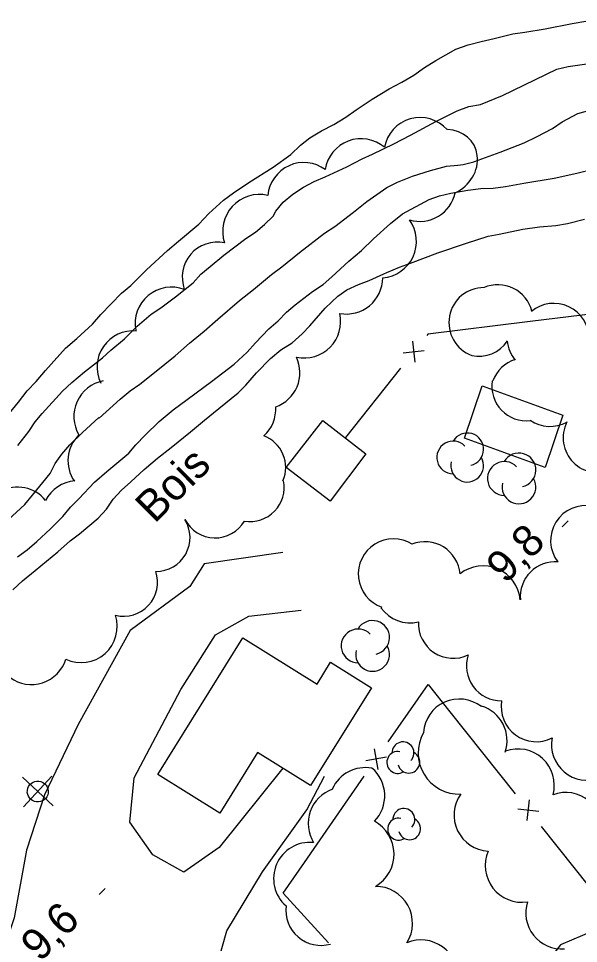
# Model space of a CAD drawing. Extents: x 381879 to 384696, y 5564785 to 5567594.
# Drawn here: x 383058 to 383111.4, y 5565975 to 5566063.2 of the extents above; entities that cross this region are included whole.
import ezdxf

# ---------------------------------------------------------------- set-up
doc = ezdxf.new("R2010")
doc.units = 0
for name, color, linetype in [('Niveau 19', 7, 'Continuous'), ('Niveau 2', 7, 'Continuous'), ('Niveau 22', 7, 'Continuous'), ('Niveau 3', 7, 'Continuous'), ('Niveau 31', 7, 'Continuous'), ('Niveau 36', 7, 'Continuous'), ('Niveau 37', 7, 'Continuous'), ('Niveau 4', 7, 'Continuous'), ('Niveau 44', 7, 'Continuous')]:
    doc.layers.add(name, color=color, linetype=linetype)

msp = doc.modelspace()

# ---------------------------------------------------------------- linework, layer by layer
at = {"layer": 'Niveau 19'}
for points in [[(383083.17, 5566012.3), (383075.66, 5566011.22), (383074.3, 5566009.06), (383068.6, 5566004.86), (383063.65, 5565995.89), (383060.44, 5565989.19), (383058.71, 5565983.89), (383057.55, 5565977.46), (383056.12, 5565973.28), (383055.53, 5565970.58), (383058.46, 5565969.62), (383064.11, 5565971.13), (383069.47, 5565970.8), (383071.85, 5565966.99), (383077.41, 5565953.58), (383084.4, 5565938.95), (383086.68, 5565932.62), (383086.91, 5565930.88)], [(383083.17, 5565991.72), (383077.12, 5565984.16), (383073.72, 5565981.8), (383070.76, 5565983.45), (383068.58, 5565986.56), (383069, 5565990.8), (383073.44, 5565999.24), (383076.77, 5566004.44), (383079.94, 5566006.24), (383084.94, 5566006.81)], [(383066.41, 5565874.04), (383065.23, 5565879.27), (383065.82, 5565886.49), (383067.83, 5565894.05), (383070.74, 5565899.51), (383076.32, 5565905.46), (383081.56, 5565910.43), (383086.19, 5565916.67), (383089.45, 5565922.23), (383090.84, 5565927.94), (383090.15, 5565933.37), (383088.45, 5565941.71), (383084.75, 5565950.44), (383080.05, 5565960.8), (383076.69, 5565968.06), (383076.42, 5565971.15), (383077.83, 5565976.21), (383081.24, 5565981.85), (383085.48, 5565987.76), (383087.16, 5565990.97)]]:
    msp.add_lwpolyline(points, dxfattribs=at)
at = {"layer": 'Niveau 2'}
for points in [[(383087.23, 5566048.15), (383089.27, 5566049.09), (383090.74, 5566049.87), (383091.75, 5566050.32), (383093.77, 5566051.28), (383095.36, 5566052.13), (383097.78, 5566053.42), (383099.8, 5566054.45), (383100.93, 5566054.84), (383102.04, 5566055.03), (383104.15, 5566055.9), (383109.31, 5566058.41), (383110.41, 5566058.67), (383112.63, 5566059), (383113.19, 5566058.94), (383114.34, 5566058.91), (383116.48, 5566058.93), (383118.13, 5566059.01), (383119.75, 5566058.94), (383120.63, 5566058.73), (383121.16, 5566058.56), (383122.74, 5566058.11), (383123.79, 5566057.99), (383123.83, 5566057.99)], [(383101.48, 5566049.61), (383103.91, 5566050.5), (383106.19, 5566051.39), (383107.38, 5566051.95), (383108.91, 5566052.75), (383109.84, 5566053.38), (383111.34, 5566054.19), (383112.46, 5566054.5), (383114.19, 5566054.8), (383116.17, 5566054.9)], [(383065.67, 5566025.11), (383067.66, 5566026.94), (383068.62, 5566027.72), (383069.53, 5566028.36), (383070.93, 5566029.46), (383072.91, 5566031.07), (383074.27, 5566032.26), (383075.67, 5566033.41), (383076.98, 5566034.56), (383079.05, 5566036.36), (383080.37, 5566037.41), (383082.1, 5566038.84), (383083.08, 5566039.56), (383084.78, 5566040.91), (383087.17, 5566042.76), (383088.14, 5566043.42), (383089.93, 5566044.76), (383091.2, 5566045.8), (383093.1, 5566047.13), (383094.12, 5566047.62), (383095.55, 5566048.2), (383097.26, 5566048.74), (383098.8, 5566049.16), (383099.88, 5566049.25), (383100.38, 5566049.33), (383101.39, 5566049.58), (383101.48, 5566049.61)], [(383057.91, 5566022.5), (383058.94, 5566023.84), (383059.55, 5566024.76), (383060.23, 5566025.55), (383062.15, 5566027.71), (383063.04, 5566028.53), (383064.26, 5566029.53), (383065.98, 5566030.88), (383066.78, 5566031.61), (383068.06, 5566032.68), (383069.29, 5566033.89), (383070.61, 5566035.04), (383071.54, 5566035.66), (383072.93, 5566036.68), (383074.63, 5566038.02), (383075.37, 5566038.86), (383076.23, 5566039.6), (383077.56, 5566040.67), (383079.64, 5566042.27), (383080.58, 5566042.88), (383081.42, 5566043.59), (383082.27, 5566044.38), (383082.5, 5566044.86), (383083.21, 5566045.74), (383084.12, 5566046.49), (383085.16, 5566047.15), (383086.16, 5566047.7), (383087.23, 5566048.15)], [(383094.61, 5566044.6), (383097.13, 5566045.98), (383098.12, 5566046.32), (383099.21, 5566046.58), (383100.82, 5566046.87), (383102.07, 5566047.03), (383103.24, 5566047.05), (383104.41, 5566047.22), (383106.18, 5566047.54), (383109.06, 5566048.03), (383111.23, 5566048.5), (383112.79, 5566048.89)], [(383066.38, 5566020.02), (383068.47, 5566021.78), (383069.15, 5566022.57), (383070.05, 5566023.51), (383071.39, 5566024.81), (383072.73, 5566025.92), (383074.04, 5566026.9), (383076.37, 5566028.63), (383078.53, 5566030.28), (383079.76, 5566031.42), (383080.57, 5566032.32), (383081.85, 5566033.63), (383082.72, 5566034.4), (383083.52, 5566035.22), (383084.37, 5566035.93), (383086, 5566037.2), (383087.03, 5566037.86), (383087.86, 5566038.59), (383089.47, 5566040.09), (383090.7, 5566041.13), (383091.82, 5566042.22), (383093.45, 5566043.69), (383094.61, 5566044.6)], [(383093.11, 5566039.01), (383094.3, 5566039.53), (383095.35, 5566039.91), (383097.97, 5566040.88), (383100.7, 5566041.83), (383102.76, 5566042.48), (383103.81, 5566042.68), (383106.08, 5566043.15), (383107.67, 5566043.37), (383109.24, 5566043.5), (383110.33, 5566043.7), (383111.96, 5566044.1)], [(383057.42, 5566008.74), (383058.33, 5566009.59), (383059.54, 5566010.59), (383061.71, 5566012.36), (383062.89, 5566013.4), (383063.79, 5566014.09), (383065.55, 5566015.57), (383066.36, 5566016.45), (383067, 5566017.4), (383067.78, 5566018.25), (383068.68, 5566019.04), (383069.95, 5566020.22), (383071.21, 5566021.29), (383072.54, 5566022.32), (383074.38, 5566023.8), (383075.71, 5566024.94), (383077.08, 5566026.03), (383078.91, 5566027.53), (383079.64, 5566028.26), (383080.66, 5566029.43), (383082.01, 5566030.8), (383083, 5566031.64), (383084.06, 5566032.31), (383085.02, 5566033.16), (383085.74, 5566033.93), (383087.21, 5566035.6), (383088.44, 5566036.75), (383089.29, 5566037.35), (383090.4, 5566037.87), (383091.41, 5566038.24), (383092.81, 5566038.9), (383093.11, 5566039.01)], [(383056.58, 5566015.08), (383058.57, 5566016.89), (383059.3, 5566017.76), (383060.98, 5566019.85), (383061.46, 5566020.8), (383062.08, 5566021.69), (383062.87, 5566022.57), (383064.06, 5566023.74), (383065.61, 5566025.17), (383065.67, 5566025.11)], [(383057.86, 5566011.9), (383058.79, 5566012.56), (383059.71, 5566013.36), (383061.02, 5566014.56), (383062.18, 5566015.74), (383062.93, 5566016.64), (383063.71, 5566017.42), (383065.21, 5566019.02), (383066.38, 5566020.02)]]:
    msp.add_lwpolyline(points, dxfattribs=at)
at = {"layer": 'Niveau 22'}
msp.add_lwpolyline([(383148.89, 5566003.25), (383146.43, 5566001.08), (383141.61, 5565998.16), (383138.37, 5565995.63), (383135.32, 5565989.9), (383130.93, 5565987.77), (383126.97, 5565985.91), (383122.12, 5565982.14), (383117.45, 5565978.07), (383113.88, 5565976.66), (383109.66, 5565974.86), (383108, 5565972.7)], dxfattribs=at)
at = {"layer": 'Niveau 3'}
for p, q in [((383109.83, 5566014.76), (383110.4, 5566015.33)), ((383065.67, 5565979.68), (383066.24, 5565980.25))]:
    msp.add_line(p, q, dxfattribs=at)
at = {"layer": 'Niveau 31'}
for points in [[(383108.2, 5566020.4), (383100.5, 5566023.2), (383102.2, 5566028.2), (383109.9, 5566025.4)], [(383087.7, 5566017.2), (383083.5, 5566020.4), (383087, 5566024.9), (383091.1, 5566021.7)], [(383071.25, 5565991.13), (383079.36, 5566004.16), (383086.44, 5565999.75), (383087.74, 5566001.83), (383091.64, 5565999.4), (383085.82, 5565990.06), (383080.76, 5565993.22), (383077.16, 5565987.44)]]:
    msp.add_lwpolyline(points, close=True, dxfattribs=at)
at = {"layer": 'Niveau 36'}
for p, q in [((383058.33, 5565990.86), (383061.25, 5565988.14)), ((383058.43, 5565988.04), (383061.15, 5565990.96))]:
    msp.add_line(p, q, dxfattribs=at)
msp.add_ellipse((383059.797, 5565989.496), major_axis=(0.871, -0.491), ratio=0.999925, dxfattribs=at)
at = {"layer": 'Niveau 37'}
for p, q in [((383095.55, 5566032.45), (383095.78, 5566030.46)), ((383094.67, 5566031.34), (383096.66, 5566031.57)), ((383092.27, 5565991.6), (383091.91, 5565993.58)), ((383093.07, 5565992.77), (383091.1, 5565992.41)), ((383106.48, 5565986.73), (383106.7, 5565988.72)), ((383105.6, 5565987.83), (383107.59, 5565987.61))]:
    msp.add_line(p, q, dxfattribs=at)
for points in [[(383116.71, 5566035.56), (383106.78, 5566034.34)], [(383106.78, 5566034.34), (383097, 5566033.13), (383096.91, 5566033.02)], [(383094.42, 5566029.89), (383089.15, 5566023.28)], [(383093.23, 5565994.23), (383097.03, 5565999.71), (383099.11, 5565997.1)], [(383099.11, 5565997.1), (383105.34, 5565989.29)], [(383085.25, 5565982.73), (383090.95, 5565990.95)], [(383107.84, 5565986.16), (383114.07, 5565978.34)], [(383087.55, 5565975.05), (383083.21, 5565979.8), (383085.25, 5565982.73)]]:
    msp.add_lwpolyline(points, dxfattribs=at)
at = {"layer": 'Niveau 4'}
for points in [[(383076.13, 5566044.65), (383077.52, 5566045.93), (383078.47, 5566046.63), (383079.92, 5566047.6), (383082.27, 5566049.08), (383083.94, 5566050.29), (383084.87, 5566051.16), (383085.75, 5566051.87), (383086.88, 5566052.54), (383088.06, 5566053.14), (383089.19, 5566053.84), (383090.18, 5566054.54), (383091.71, 5566055.56), (383093.32, 5566056.55), (383094.54, 5566057.18), (383095.67, 5566057.85), (383096.69, 5566058.59), (383097.77, 5566059.23), (383099.7, 5566060.31), (383100.86, 5566060.73), (383102.1, 5566061.07), (383103.33, 5566061.33), (383105.12, 5566061.78), (383106.26, 5566061.94), (383108.22, 5566062.28), (383110.8, 5566062.77), (383113.59, 5566063.25)], [(383057.09, 5566025.61), (383057.96, 5566026.64), (383058.77, 5566027.73), (383059.65, 5566028.63), (383060.52, 5566029.68), (383062.44, 5566031.81), (383063.51, 5566032.73), (383065.01, 5566034.1), (383065.8, 5566035), (383067.8, 5566037.04), (383068.68, 5566037.77), (383070.17, 5566039.26), (383072.17, 5566041.13), (383073.23, 5566042.02), (383075.17, 5566043.62), (383076.13, 5566044.65)]]:
    msp.add_lwpolyline(points, dxfattribs=at)
at = {"layer": 'Niveau 44'}
for centre, radius, start, end in [((383100.773, 5566022.145), 1.559, 282.26915, 149.72624), ((383099.432, 5566021.366), 1.559, 44.11535, 269.80394), ((383105.706, 5566020.174), 1.613, 282.26915, 149.72624), ((383100.773, 5566020.586), 1.559, 166.93684, 29.62121), ((383104.319, 5566019.368), 1.613, 44.11535, 269.80394), ((383105.706, 5566018.561), 1.613, 166.93684, 29.62121), ((383091.746, 5566004.194), 1.613, 282.26915, 149.72624), ((383090.359, 5566003.388), 1.613, 44.11535, 269.80394), ((383091.746, 5566002.581), 1.613, 166.93684, 29.62121)]:
    msp.add_arc(centre, radius, start, end, dxfattribs=at)
for centre, major_axis, ratio, start_param, end_param in [((383096.251, 5566050.421), (-3.243, -1.101), 0.98516, 3.527734, 5.791217), ((383098.446, 5566049.461), (2.768, 2.022), 0.894154, 4.498969, 7.144302), ((383090.645, 5566048.329), (-1.213, 3.232), 0.999978, 5.219937, 7.349264), ((383085.176, 5566046.071), (-0.796, 3.346), 0.999884, 5.409694, 7.533378), ((383080.951, 5566042.953), (-2.262, 2.684), 0.999771, 5.353245, 7.473506), ((383096.11, 5566047.498), (2.58, -2.6), 0.965897, 5.246015, 6.842106), ((383092.284, 5566042.055), (3.33, -1.525), 0.965897, 5.246015, 7.314052), ((383077.088, 5566038.425), (-2.699, 2.328), 0.962448, 5.253026, 7.315191), ((383089.143, 5566038.688), (1.773, -3.205), 0.965897, 5.611061, 7.314052), ((383072.498, 5566034.232), (-2.825, -1.933), 0.98608, 3.733197, 5.891262), ((383102.366, 5566034.236), (2.646, -2.048), 0.998302, 2.225746, 5.01395), ((383103.703, 5566034.515), (-3.3, 0.551), 0.994722, 3.556547, 5.285368), ((383109.045, 5566032.746), (-3.189, 0.993), 0.994755, 3.447984, 5.705825), ((383085.083, 5566034.461), (2.753, -2.416), 0.965897, 5.246015, 7.203691), ((383068.845, 5566030.04), (-2.044, -2.75), 0.98697, 3.676851, 5.826596), ((383101.895, 5566034.37), (-0.177, 3.331), 0.990335, 2.876308, 4.0584), ((383107.893, 5566032.793), (3.125, -1.166), 0.990335, 3.59716, 4.199796), ((383081.166, 5566029.551), (3.204, -1.774), 0.965897, 5.580369, 7.203691), ((383106.329, 5566027.549), (-1.697, -2.872), 0.990335, 3.983131, 4.894203), ((383106.43, 5566028.211), (-0.639, -3.28), 0.993694, 4.758019, 6.584749), ((383066.626, 5566025.308), (-1.188, -3.214), 0.98697, 3.676851, 5.61107), ((383078.873, 5566026.084), (3.204, -1.774), 0.965897, 5.963869, 6.83638), ((383108.655, 5566027.658), (2.412, -2.311), 0.992723, 4.876246, 5.984554), ((383113.26, 5566023.253), (1.203, -3.115), 0.998692, 3.87787, 6.36355), ((383066.097, 5566021.059), (-0.815, -3.334), 0.995913, 4.149099, 5.558879), ((383080.177, 5566020.396), (2.969, 1.394), 0.993322, 5.446799, 7.047061), ((383063.543, 5566015.733), (-1.457, -3.097), 0.985254, 3.646715, 4.680823), ((383080.036, 5566018.523), (2.589, -2.015), 0.993322, 5.212284, 7.141086), ((383057.837, 5566015.153), (-3.165, -1.338), 0.980405, 3.410496, 6.203928), ((383112.083, 5566013.426), (-3.305, 0.563), 0.999853, 4.684679, 7.102313), ((383071.049, 5566013.754), (2.88, -1.571), 0.993322, 5.212284, 7.330778), ((383076.724, 5566016.978), (-0.051, -3.28), 0.993322, 5.212284, 7.330778), ((383093.733, 5566010.257), (-1.489, -3.005), 0.999935, 3.041291, 6.407005), ((383096.754, 5566009.981), (-3.073, 1.329), 0.999935, 3.636205, 5.503874), ((383102.277, 5566007.435), (1.568, 3.224), 0.998436, 5.266542, 7.393499), ((383109.173, 5566008.077), (-2.697, 1.979), 0.999579, 5.266691, 6.999518), ((383067.954, 5566009.488), (2.439, -2.194), 0.993322, 5.212284, 7.330778), ((383095.297, 5566008.939), (-1.827, -2.805), 0.999558, 5.895039, 7.106148), ((383063.973, 5566005.202), (2.345, 2.504), 0.98699, 3.445768, 5.789361), ((383099.445, 5566005.545), (2.95, -1.568), 0.999935, 3.583742, 5.644197), ((383104.052, 5566001.488), (-2.563, -2.152), 0.998522, 5.267079, 7.159728), ((383059.247, 5566003.099), (2.461, 2.381), 0.981953, 3.290745, 5.217311), ((383100.038, 5565994.896), (-2.826, 1.967), 0.992212, 4.662544, 6.82643), ((383107.353, 5565997.592), (2.746, -1.912), 0.999984, 3.583309, 5.791241), ((383101.126, 5565994.356), (-1.481, 3.117), 0.998831, 3.944896, 5.540021), ((383094.642, 5565993.187), (0.912, -0.513), 0.999925, 6.029005, 9.968014), ((383100.016, 5565993.175), (-3.534, -1.716), 0.999614, 5.309964, 7.436107), ((383112.209, 5565993.973), (-2.177, -2.615), 0.998892, 5.217771, 7.345286), ((383094.149, 5565992.27), (0.912, -0.513), 0.999925, 1.88946, 5.776035), ((383105.627, 5565990.099), (0.012, 3.459), 0.998853, 4.446944, 6.643332), ((383095.195, 5565992.306), (0.912, -0.513), 0.999925, 3.902388, 7.872264), ((383091.053, 5565988.327), (-3.281, -1.093), 0.998161, 4.211266, 5.540253), ((383089.447, 5565989.095), (-1.008, 3.315), 0.998156, 3.638472, 5.2848), ((383089.05, 5565986.454), (-1.71, -3.006), 0.998161, 3.989942, 5.788252), ((383102.979, 5565987.262), (-3.193, -1.339), 0.998506, 5.27286, 7.396906), ((383110.177, 5565985.951), (-0.82, 3.355), 0.998554, 4.292367, 6.404639), ((383094.722, 5565986.827), (0.912, -0.513), 0.999925, 6.029005, 9.968014), ((383090.232, 5565983.524), (3.554, -0.174), 0.999187, 5.287559, 7.411686), ((383094.229, 5565985.91), (0.912, -0.513), 0.999925, 1.88946, 5.776035), ((383095.275, 5565985.946), (0.912, -0.513), 0.999925, 3.902388, 7.872264), ((383085.746, 5565981.196), (-1.935, -2.86), 0.998487, 3.634359, 6.165316), ((383106.004, 5565982.443), (-2.767, -2.171), 0.997655, 5.216959, 7.337425), ((383092.031, 5565976.926), (-3.524, 0.022), 0.999984, 2.589811, 4.721891), ((383086.821, 5565978.172), (2.477, -2.262), 0.999984, 3.757614, 5.727979), ((383109.803, 5565977.916), (2.399, -2.478), 0.999034, 3.632973, 5.586649), ((383096.383, 5565971.887), (-2.381, 2.502), 0.999356, 3.854959, 5.927891)]:
    msp.add_ellipse(centre, major_axis=major_axis, ratio=ratio, start_param=start_param, end_param=end_param, dxfattribs=at)

# ---------------------------------------------------------------- texts
at = {"layer": 'Niveau 3'}
for s, p in [('9,8', (383104.42, 5566009.23)), ('9,6', (383060, 5565973.15))]:
    msp.add_text(s, height=3, rotation=44.7717, dxfattribs=at).set_placement(p)
at = {"layer": 'Niveau 44'}
msp.add_text('Bois', height=2.9999, rotation=44.77074, dxfattribs=at).set_placement((383070.94, 5566014.99))

doc.saveas('drawing.dxf')
